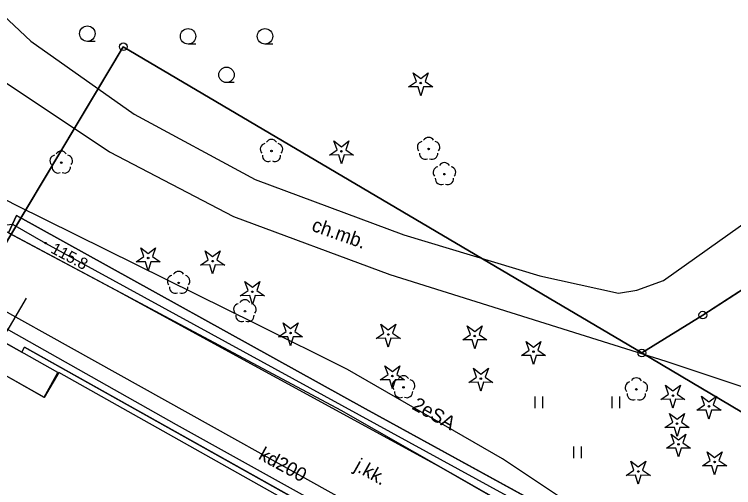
# Model space of a CAD drawing. Extents: x 6434771 to 6436222, y 5663454 to 5664782.
# Drawn here: x 6435229.44 to 6435276.16, y 5664161.04 to 5664191.78 of the extents above; entities that cross this region are included whole.
import ezdxf

# ---------------------------------------------------------------- set-up
doc = ezdxf.new("R2010")
doc.units = 0
for name, color, linetype in [('Warstwa 1', 7, 'Continuous'), ('Warstwa 10', 7, 'Continuous'), ('Warstwa 11', 7, 'Continuous'), ('Warstwa 14', 7, 'Continuous'), ('Warstwa 2', 7, 'Continuous'), ('Warstwa 36', 7, 'Continuous'), ('Warstwa 5', 7, 'Continuous'), ('Warstwa 6', 7, 'Continuous'), ('Warstwa 7', 7, 'Continuous'), ('Warstwa 8', 7, 'Continuous'), ('Warstwa 9', 7, 'Continuous')]:
    doc.layers.add(name, color=color, linetype=linetype)

msp = doc.modelspace()

# ---------------------------------------------------------------- linework, layer by layer
at = {"layer": 'Warstwa 1'}
for p, q in [((6435274.162, 5664172.249), (6435313.572, 5664197.814)), ((6435274.162, 5664172.249), (6435313.572, 5664197.814)), ((6435225.029, 5664170.493), (6435236.511, 5664189.676)), ((6435225.029, 5664170.493), (6435236.511, 5664189.676)), ((6435236.511, 5664189.676), (6435270.202, 5664169.787)), ((6435236.511, 5664189.676), (6435270.202, 5664169.787)), ((6435270.202, 5664169.787), (6435274.162, 5664172.249)), ((6435270.202, 5664169.787), (6435274.162, 5664172.249)), ((6435270.202, 5664169.787), (6435280.52, 5664163.67)), ((6435270.202, 5664169.787), (6435280.52, 5664163.67))]:
    msp.add_line(p, q, dxfattribs=at)
msp.add_lwpolyline([(6435261.692, 5664149.928), (6435255.354, 5664153.405), (6435256.284, 5664155.054), (6435232.316, 5664168.525), (6435231.376, 5664166.906), (6435225.029, 5664170.493), (6435211.529, 5664146.575), (6435211.847, 5664146.361), (6435247.365, 5664126.27), (6435248.12, 5664125.851)], close=True, dxfattribs=at)
at = {"layer": 'Warstwa 10'}
for points in [[(6435255.051, 5664187.067), (6435255.553, 5664187.414), (6435255.351, 5664187.99), (6435255.836, 5664187.62), (6435256.321, 5664187.99), (6435256.119, 5664187.414), (6435256.621, 5664187.067), (6435256.011, 5664187.081), (6435255.836, 5664186.497), (6435255.661, 5664187.081)], [(6435249.899, 5664182.635), (6435250.401, 5664182.982), (6435250.199, 5664183.558), (6435250.684, 5664183.188), (6435251.169, 5664183.558), (6435250.967, 5664182.982), (6435251.469, 5664182.635), (6435250.859, 5664182.649), (6435250.684, 5664182.065), (6435250.509, 5664182.649)], [(6435237.341, 5664175.7), (6435237.843, 5664176.047), (6435237.641, 5664176.623), (6435238.126, 5664176.253), (6435238.611, 5664176.623), (6435238.409, 5664176.047), (6435238.911, 5664175.7), (6435238.301, 5664175.714), (6435238.126, 5664175.13), (6435237.951, 5664175.714)], [(6435241.53, 5664175.495), (6435242.032, 5664175.842), (6435241.83, 5664176.418), (6435242.315, 5664176.048), (6435242.8, 5664176.418), (6435242.598, 5664175.842), (6435243.1, 5664175.495), (6435242.49, 5664175.509), (6435242.315, 5664174.925), (6435242.14, 5664175.509)], [(6435244.114, 5664173.508), (6435244.616, 5664173.855), (6435244.414, 5664174.431), (6435244.899, 5664174.061), (6435245.384, 5664174.431), (6435245.182, 5664173.855), (6435245.684, 5664173.508), (6435245.074, 5664173.522), (6435244.899, 5664172.938), (6435244.724, 5664173.522)], [(6435246.592, 5664170.828), (6435247.094, 5664171.175), (6435246.892, 5664171.751), (6435247.377, 5664171.381), (6435247.862, 5664171.751), (6435247.66, 5664171.175), (6435248.162, 5664170.828), (6435247.552, 5664170.842), (6435247.377, 5664170.258), (6435247.202, 5664170.842)], [(6435252.941, 5664170.731), (6435253.443, 5664171.078), (6435253.241, 5664171.654), (6435253.726, 5664171.284), (6435254.211, 5664171.654), (6435254.009, 5664171.078), (6435254.511, 5664170.731), (6435253.901, 5664170.745), (6435253.726, 5664170.161), (6435253.551, 5664170.745)], [(6435258.56, 5664170.633), (6435259.062, 5664170.98), (6435258.86, 5664171.556), (6435259.345, 5664171.186), (6435259.83, 5664171.556), (6435259.628, 5664170.98), (6435260.13, 5664170.633), (6435259.52, 5664170.647), (6435259.345, 5664170.063), (6435259.17, 5664170.647)], [(6435262.378, 5664169.617), (6435262.88, 5664169.964), (6435262.678, 5664170.54), (6435263.163, 5664170.17), (6435263.648, 5664170.54), (6435263.446, 5664169.964), (6435263.948, 5664169.617), (6435263.338, 5664169.631), (6435263.163, 5664169.047), (6435262.988, 5664169.631)], [(6435253.209, 5664168.038), (6435253.711, 5664168.385), (6435253.509, 5664168.961), (6435253.994, 5664168.591), (6435254.479, 5664168.961), (6435254.277, 5664168.385), (6435254.779, 5664168.038), (6435254.169, 5664168.052), (6435253.994, 5664167.468), (6435253.819, 5664168.052)], [(6435258.957, 5664167.868), (6435259.459, 5664168.215), (6435259.257, 5664168.791), (6435259.742, 5664168.421), (6435260.227, 5664168.791), (6435260.025, 5664168.215), (6435260.527, 5664167.868), (6435259.917, 5664167.882), (6435259.742, 5664167.298), (6435259.567, 5664167.882)], [(6435271.434, 5664166.767), (6435271.936, 5664167.114), (6435271.734, 5664167.69), (6435272.219, 5664167.32), (6435272.704, 5664167.69), (6435272.502, 5664167.114), (6435273.004, 5664166.767), (6435272.394, 5664166.781), (6435272.219, 5664166.197), (6435272.044, 5664166.781)], [(6435273.776, 5664166.069), (6435274.278, 5664166.416), (6435274.076, 5664166.992), (6435274.561, 5664166.622), (6435275.046, 5664166.992), (6435274.844, 5664166.416), (6435275.346, 5664166.069), (6435274.736, 5664166.083), (6435274.561, 5664165.499), (6435274.386, 5664166.083)], [(6435271.702, 5664164.944), (6435272.204, 5664165.291), (6435272.002, 5664165.867), (6435272.487, 5664165.497), (6435272.972, 5664165.867), (6435272.77, 5664165.291), (6435273.272, 5664164.944), (6435272.662, 5664164.958), (6435272.487, 5664164.374), (6435272.312, 5664164.958)], [(6435271.796, 5664163.602), (6435272.298, 5664163.949), (6435272.096, 5664164.525), (6435272.581, 5664164.155), (6435273.066, 5664164.525), (6435272.864, 5664163.949), (6435273.366, 5664163.602), (6435272.756, 5664163.616), (6435272.581, 5664163.032), (6435272.406, 5664163.616)], [(6435274.142, 5664162.454), (6435274.644, 5664162.801), (6435274.442, 5664163.377), (6435274.927, 5664163.007), (6435275.412, 5664163.377), (6435275.21, 5664162.801), (6435275.712, 5664162.454), (6435275.102, 5664162.468), (6435274.927, 5664161.884), (6435274.752, 5664162.468)], [(6435269.184, 5664161.834), (6435269.686, 5664162.181), (6435269.484, 5664162.757), (6435269.969, 5664162.387), (6435270.454, 5664162.757), (6435270.252, 5664162.181), (6435270.754, 5664161.834), (6435270.144, 5664161.848), (6435269.969, 5664161.264), (6435269.794, 5664161.848)]]:
    msp.add_lwpolyline(points, close=True, dxfattribs=at)
for points in [[(6435258.612, 5664127.634), (6435260.153, 5664129.366), (6435264.608, 5664133.882), (6435268.33, 5664137.367), (6435270.216, 5664141.095), (6435272.054, 5664144.253), (6435274.192, 5664150.677), (6435276.148, 5664153.704), (6435268.421, 5664158.067), (6435261.139, 5664162.906), (6435251.069, 5664168.718), (6435245.174, 5664171.65), (6435229.527, 5664179.399), (6435224.289, 5664182.103), (6435221.292, 5664182.289), (6435213.295, 5664177.606), (6435211.267, 5664174.45), (6435210.571, 5664172.338), (6435208.979, 5664166.427), (6435206.269, 5664161.409), (6435205.145, 5664156.973), (6435204.672, 5664152.578), (6435201.705, 5664145.85)], [(6435184.969, 5664104.533), (6435203.742, 5664137.718), (6435201.688, 5664141.563), (6435209.094, 5664155.275), (6435216.649, 5664168.854), (6435223.05, 5664179.698), (6435226.568, 5664177.845), (6435229.322, 5664178.152), (6435231.467, 5664176.926), (6435271.067, 5664155.245), (6435274.094, 5664150.018), (6435274.105, 5664149.348), (6435273.366, 5664147.767), (6435272.571, 5664146.497), (6435271.283, 5664144.152), (6435270.682, 5664142.429), (6435268.859, 5664138.061), (6435264.081, 5664133.298), (6435261.828, 5664131.386), (6435260.873, 5664130.187), (6435258.933, 5664128.52), (6435256.263, 5664124.412)], [(6435250.155, 5664129.461), (6435250.73, 5664129.19), (6435251.42, 5664128.57), (6435251.86, 5664129.43), (6435251.22, 5664129.95), (6435256.04, 5664138.57), (6435263.66, 5664152.02), (6435256.57, 5664155.9), (6435239.97, 5664165.12), (6435225.87, 5664173.07), (6435180.51, 5664093.48)]]:
    msp.add_lwpolyline(points, dxfattribs=at)
for centre, radius in [((6435236.511, 5664189.676), 0.25), ((6435255.836, 5664187.322), 0.05), ((6435250.684, 5664182.89), 0.05), ((6435238.126, 5664175.955), 0.05), ((6435242.315, 5664175.75), 0.05), ((6435244.899, 5664173.763), 0.05), ((6435274.162, 5664172.249), 0.25), ((6435247.377, 5664171.083), 0.05), ((6435253.726, 5664170.986), 0.05), ((6435259.345, 5664170.888), 0.05), ((6435263.163, 5664169.872), 0.05), ((6435270.202, 5664169.787), 0.25), ((6435253.994, 5664168.293), 0.05), ((6435259.742, 5664168.123), 0.05), ((6435272.219, 5664167.022), 0.05), ((6435274.561, 5664166.324), 0.05), ((6435272.487, 5664165.199), 0.05), ((6435272.581, 5664163.857), 0.05), ((6435274.927, 5664162.709), 0.05), ((6435269.969, 5664162.089), 0.05)]:
    msp.add_circle(centre, radius, dxfattribs=at)
at = {"layer": 'Warstwa 11'}
for centre in [(6435246.139, 5664182.907), (6435256.347, 5664183.042), (6435232.48, 5664182.154), (6435257.376, 5664181.401), (6435240.106, 5664174.341), (6435244.412, 5664172.501), (6435254.718, 5664167.561), (6435269.844, 5664167.421)]:
    msp.add_circle(centre, 0.05, dxfattribs=at)
for centre, start, end in [((6435256.347, 5664183.417), 30.1471, 149.8529), ((6435245.782, 5664183.023), 102.1471, 221.8529), ((6435246.139, 5664183.282), 30.1471, 149.8529), ((6435246.496, 5664183.023), 318.1471, 77.8529), ((6435255.99, 5664183.158), 102.1471, 221.8529), ((6435256.704, 5664183.158), 318.1471, 77.8529), ((6435232.48, 5664182.529), 30.1471, 149.8529), ((6435232.123, 5664182.27), 102.1471, 221.8529), ((6435232.837, 5664182.27), 318.1471, 77.8529), ((6435245.919, 5664182.604), 174.1471, 293.8529), ((6435246.359, 5664182.604), 246.1471, 5.8529), ((6435256.127, 5664182.739), 174.1471, 293.8529), ((6435256.567, 5664182.739), 246.1471, 5.8529), ((6435232.26, 5664181.851), 174.1471, 293.8529), ((6435232.7, 5664181.851), 246.1471, 5.8529), ((6435257.376, 5664181.776), 30.1471, 149.8529), ((6435257.019, 5664181.517), 102.1471, 221.8529), ((6435257.733, 5664181.517), 318.1471, 77.8529), ((6435257.156, 5664181.098), 174.1471, 293.8529), ((6435257.596, 5664181.098), 246.1471, 5.8529), ((6435240.106, 5664174.716), 30.1471, 149.8529), ((6435239.749, 5664174.457), 102.1471, 221.8529), ((6435240.463, 5664174.457), 318.1471, 77.8529), ((6435239.886, 5664174.038), 174.1471, 293.8529), ((6435240.326, 5664174.038), 246.1471, 5.8529), ((6435244.412, 5664172.876), 30.1471, 149.8529), ((6435244.055, 5664172.617), 102.1471, 221.8529), ((6435244.769, 5664172.617), 318.1471, 77.8529), ((6435244.192, 5664172.198), 174.1471, 293.8529), ((6435244.632, 5664172.198), 246.1471, 5.8529), ((6435254.361, 5664167.677), 102.1471, 221.8529), ((6435254.718, 5664167.936), 30.1471, 149.8529), ((6435255.075, 5664167.677), 318.1471, 77.8529), ((6435269.487, 5664167.537), 102.1471, 221.8529), ((6435269.844, 5664167.796), 30.1471, 149.8529), ((6435270.201, 5664167.537), 318.1471, 77.8529), ((6435254.498, 5664167.258), 174.1471, 293.8529), ((6435254.938, 5664167.258), 246.1471, 5.8529), ((6435269.624, 5664167.118), 174.1471, 293.8529), ((6435270.064, 5664167.118), 246.1471, 5.8529)]:
    msp.add_arc(centre, 0.375, start, end, dxfattribs=at)
at = {"layer": 'Warstwa 14'}
msp.add_circle((6435231.467, 5664176.926), 0.045, dxfattribs=at)
at = {"layer": 'Warstwa 2'}
msp.add_lwpolyline([(6435278.132, 5664151.983), (6435252.248, 5664166.164), (6435229.569, 5664178.709), (6435229.045, 5664177.595)], dxfattribs=at)
at = {"layer": 'Warstwa 36'}
msp.add_line((6435230.205, 5664173.354), (6435228.945, 5664171.195), dxfattribs=at)
msp.add_lwpolyline([(6435231.366, 5664166.926), (6435232.26, 5664168.526), (6435226.862, 5664171.541), (6435225.968, 5664169.942)], close=True, dxfattribs=at)
at = {"layer": 'Warstwa 5'}
for p, q in [((6435228.635, 5664187.501), (6435235.609, 5664182.856)), ((6435235.609, 5664182.856), (6435243.668, 5664178.648)), ((6435229.045, 5664177.595), (6435229.569, 5664178.709)), ((6435229.569, 5664178.709), (6435252.248, 5664166.164)), ((6435243.668, 5664178.648), (6435253.833, 5664174.895)), ((6435253.833, 5664174.895), (6435271.766, 5664169.248)), ((6435271.766, 5664169.248), (6435280.252, 5664166.435)), ((6435263.271, 5664166.207), (6435263.271, 5664166.957)), ((6435263.771, 5664166.207), (6435263.771, 5664166.957)), ((6435268.271, 5664166.207), (6435268.271, 5664166.957)), ((6435268.771, 5664166.207), (6435268.771, 5664166.957)), ((6435252.248, 5664166.164), (6435278.134, 5664151.982)), ((6435265.771, 5664162.957), (6435265.771, 5664163.707)), ((6435266.271, 5664162.957), (6435266.271, 5664163.707))]:
    msp.add_line(p, q, dxfattribs=at)
at = {"layer": 'Warstwa 6'}
for p, q in [((6435234.675, 5664190.03), (6435234.175, 5664190.03)), ((6435241.217, 5664189.855), (6435240.717, 5664189.855)), ((6435246.217, 5664189.855), (6435245.717, 5664189.855)), ((6435243.717, 5664187.355), (6435243.217, 5664187.355))]:
    msp.add_line(p, q, dxfattribs=at)
for points in [[(6435178.594, 5664087.63), (6435208.059, 5664139.966), (6435211.529, 5664146.575), (6435213.022, 5664149.287), (6435225.029, 5664170.493), (6435236.511, 5664189.676), (6435270.202, 5664169.787), (6435274.162, 5664172.249), (6435313.572, 5664197.814), (6435318.688, 5664200.772), (6435361.007, 5664222.882), (6435421.317, 5664253.985), (6435453.652, 5664270.705), (6435505.839, 5664297.445)], [(6435505.839, 5664297.445), (6435453.652, 5664270.705), (6435421.317, 5664253.985), (6435361.007, 5664222.882), (6435318.688, 5664200.772), (6435313.572, 5664197.814), (6435274.162, 5664172.249), (6435270.202, 5664169.787), (6435280.52, 5664163.67), (6435281.9, 5664166), (6435298.18, 5664159.59), (6435302.54, 5664158.4), (6435305.88, 5664157.68), (6435308.29, 5664157.51), (6435327.38, 5664158.24), (6435332.24, 5664155.5), (6435334.23, 5664151.44), (6435337.85, 5664142.17), (6435340.1, 5664138.72), (6435343.09, 5664134.96), (6435346.45, 5664131.64), (6435350.11, 5664128.65), (6435358.36, 5664122.94)], [(6435280.52, 5664163.67), (6435270.202, 5664169.787), (6435236.511, 5664189.676), (6435225.029, 5664170.493), (6435213.022, 5664149.287), (6435211.529, 5664146.575), (6435208.059, 5664139.966), (6435178.594, 5664087.63)], [(6435268.34, 5664140.657), (6435274.515, 5664151.823), (6435274.069, 5664152.149), (6435271.98, 5664153.904), (6435250.666, 5664166.043), (6435229.045, 5664177.595), (6435224.142, 5664179.795), (6435221.598, 5664181.175), (6435205.239, 5664152.321)], [(6435259.269, 5664153.838), (6435230.085, 5664170.162)]]:
    msp.add_lwpolyline(points, dxfattribs=at)
for centre in [(6435234.175, 5664190.53), (6435240.717, 5664190.355), (6435245.717, 5664190.355), (6435243.217, 5664187.855)]:
    msp.add_circle(centre, 0.5, dxfattribs=at)
at = {"layer": 'Warstwa 7'}
msp.add_lwpolyline([(6435265.648, 5664152.041), (6435265.369, 5664152.154), (6435223.837, 5664175.268), (6435223.38, 5664175.503), (6435223.133, 5664174.986), (6435209.54, 5664150.759), (6435208.375, 5664148.683), (6435207.842, 5664147.98)], dxfattribs=at)
at = {"layer": 'Warstwa 8'}
for p, q in [((6435229.045, 5664177.595), (6435235.955, 5664173.903)), ((6435235.955, 5664173.903), (6435257.008, 5664162.431)), ((6435226.862, 5664171.541), (6435229.912, 5664169.838)), ((6435229.912, 5664169.838), (6435230.085, 5664170.162)), ((6435230.085, 5664170.162), (6435233.289, 5664168.37)), ((6435233.289, 5664168.37), (6435254.19, 5664156.679)), ((6435257.008, 5664162.431), (6435271.98, 5664153.904))]:
    msp.add_line(p, q, dxfattribs=at)
at = {"layer": 'Warstwa 9'}
for p, q in [((6435225.49, 5664194.71), (6435230.506, 5664190.048)), ((6435230.506, 5664190.048), (6435237.219, 5664185.307)), ((6435228.635, 5664187.501), (6435235.609, 5664182.856)), ((6435237.219, 5664185.307), (6435245.088, 5664181.061)), ((6435235.609, 5664182.856), (6435243.668, 5664178.648)), ((6435245.088, 5664181.061), (6435254.734, 5664177.454)), ((6435271.609, 5664174.49), (6435280.425, 5664180.773)), ((6435243.668, 5664178.648), (6435253.833, 5664174.895)), ((6435254.734, 5664177.454), (6435263.583, 5664174.807)), ((6435253.833, 5664174.895), (6435271.766, 5664169.248)), ((6435263.583, 5664174.807), (6435268.689, 5664173.675)), ((6435269.882, 5664173.871), (6435271.609, 5664174.49)), ((6435268.689, 5664173.675), (6435269.882, 5664173.871)), ((6435271.766, 5664169.248), (6435280.252, 5664166.435))]:
    msp.add_line(p, q, dxfattribs=at)

# ---------------------------------------------------------------- texts
at = {"layer": 'Warstwa 11'}
msp.add_text('2eSA', height=0.9, rotation=330.6998, dxfattribs=at).set_placement((6435255.205, 5664166.18))
at = {"layer": 'Warstwa 14'}
msp.add_text('115.8', height=0.75, rotation=331.9947, dxfattribs=at).set_placement((6435231.739, 5664176.335))
at = {"layer": 'Warstwa 7'}
msp.add_text('kd200', height=0.9, rotation=331.5936, dxfattribs=at).set_placement((6435245.23, 5664162.932))
at = {"layer": 'Warstwa 8'}
msp.add_text('j.kk.', height=0.9, rotation=330.6597, dxfattribs=at).set_placement((6435251.444, 5664162.205))
at = {"layer": 'Warstwa 9'}
msp.add_text('ch.mb.', height=0.9, rotation=340.4286, dxfattribs=at).set_placement((6435248.689, 5664177.745))

doc.saveas('drawing.dxf')
